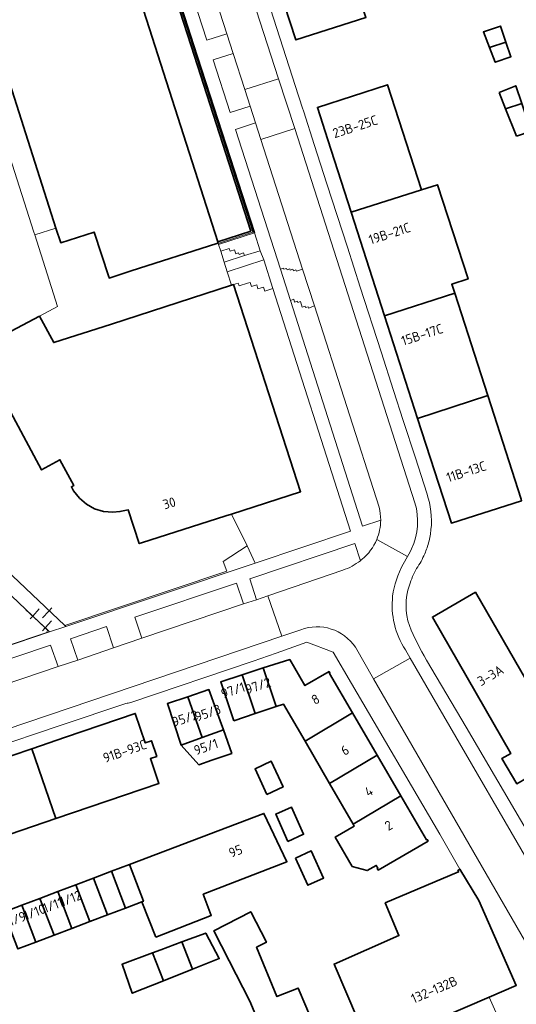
# Model space of a CAD drawing. Extents: x 150256 to 156914, y 461459 to 469481.
# Tile 324 of 656: x 155465 to 155535, y 463744 to 463882. Entities that reach past the tile are written whole.
import ezdxf
from ezdxf.enums import TextEntityAlignment as Align

# ---------------------------------------------------------------- set-up
doc = ezdxf.new("R2010")
doc.units = 0
doc.header["$LTSCALE"] = 0.75
for name, color, linetype, lineweight in [('B-RO-GK-BESCHOEIING-G', 251, 'GK-BESCHOEIING', 35), ('B-RO-GR-BEPLANTING_CULTUUR_HEESTERS-GV', 251, 'CONTINUOUS', 18), ('B-RO-IE-TERREINAFSCHEIDING_KUNSTMATIG_HEKWERK-G', 251, 'IE-TERREINAFSCHEIDING-KUNSTMATIG', 18), ('B-RO-IE-TERREINAFSCHEIDING_KUNSTMATIG_MUUR-GV', 251, 'CONTINUOUS', 18), ('B-RO-OG-BEBOUWING-GV', 6, 'CONTINUOUS', 35), ('B-RO-OG-BEBOUWING-T18', 1, 'CONTINUOUS', 18), ('B-RO-OG-TERREIN_CULTUURSCHEIDING-GV', 251, 'CONTINUOUS', 18), ('B-RO-OG-WATER_SLOOT-GV', 251, 'CONTINUOUS', 18), ('B-RO-VH-VERHARDING_ASFALT-GV', 251, 'CONTINUOUS', 18), ('B-RO-VH-VERHARDING_GRASBETONSTEEN-GV', 251, 'CONTINUOUS', 18), ('B-RO-VH-VERHARDING_TEGEL-GV', 251, 'CONTINUOUS', 18)]:
    doc.layers.add(name, color=color, linetype=linetype, lineweight=lineweight)
doc.styles.add('NLCS-ISO-M200-T18', font='NLCS-ISO.ttf', dxfattribs={"height": 360})
doc.linetypes.add('GK-BESCHOEIING', pattern='A,30,-5,[1,NLCS.SHX,S=1,R=0,X=0,Y=0],-5', length=40)
doc.linetypes.add('IE-TERREINAFSCHEIDING-KUNSTMATIG', pattern='A,4,[82,NLCS.SHX,S=0.75,R=90,X=0,Y=0],4,-2', length=10)

msp = doc.modelspace()

# ---------------------------------------------------------------- linework, layer by layer
at = {"layer": 'B-RO-GK-BESCHOEIING-G'}
for points in [[(155489.009, 463877.904), (155482.289, 463898.774)], [(155489.37, 463878.059), (155482.703, 463898.783)], [(155497.399, 463851.944), (155489.009, 463877.904)], [(155497.906, 463851.682), (155489.37, 463878.059)], [(155492.761, 463850.45), (155497.399, 463851.944)]]:
    msp.add_lwpolyline(points, dxfattribs=at)
at = {"layer": 'B-RO-GR-BEPLANTING_CULTUUR_HEESTERS-GV'}
msp.add_lwpolyline([(155451.059, 463831.161), (155451.117, 463831.191), (155459.07, 463835.409), (155467.759, 463840.016), (155470.3, 463841.385), (155467.086, 463851.432), (155466.976, 463851.775), (155460.199, 463872.917), (155450.765, 463877.79), (155450.608, 463877.742), (155445.687, 463876.235), (155452.392, 463869.65), (155454.576, 463867.519), (155457.432, 463864.716)], dxfattribs=at)
at = {"layer": 'B-RO-IE-TERREINAFSCHEIDING_KUNSTMATIG_HEKWERK-G'}
for points in [[(155492.838, 463850.208), (155497.679, 463851.79), (155489.768, 463876.276), (155482.513, 463898.785), (155471.279, 463933.687)], [(155470.063, 463852.371), (155467.086, 463851.432)], [(155492.838, 463850.208), (155492.816, 463850.277)], [(155492.882, 463850.066), (155492.838, 463850.208)], [(155493.18, 463849.11), (155492.882, 463850.066)], [(155493.656, 463847.58), (155493.18, 463849.11)], [(155494.069, 463846.251), (155493.656, 463847.58)], [(155494.665, 463844.34), (155494.069, 463846.251)], [(155496.881, 463807.809), (155494.675, 463812.268)], [(155471.322, 463796.634), (155494.018, 463804.24), (155493.53, 463805.624), (155496.881, 463807.809)], [(155465.822, 463798.843), (155468.861, 463796.013), (155468.77, 463795.652), (155445.664, 463787.886), (155445.308, 463787.975), (155444.457, 463790.604), (155444.33, 463790.643), (155438.443, 463788.725)], [(155466.814, 463797.962), (155467.73, 463798.954)], [(155469.046, 463798.627), (155468.188, 463797.718)], [(155469.486, 463799.093), (155469.046, 463798.627)], [(155466.439, 463797.556), (155466.814, 463797.962)], [(155468.555, 463796.312), (155469.458, 463797.286)], [(155468.169, 463795.895), (155468.555, 463796.312)]]:
    msp.add_lwpolyline(points, dxfattribs=at)
at = {"layer": 'B-RO-IE-TERREINAFSCHEIDING_KUNSTMATIG_MUUR-GV'}
msp.add_lwpolyline([(155471.046, 463933.664), (155472.165, 463930.174), (155472.427, 463929.361), (155482.289, 463898.774), (155489.009, 463877.904), (155497.399, 463851.944), (155492.761, 463850.45), (155492.816, 463850.277), (155492.838, 463850.208), (155492.882, 463850.066), (155497.906, 463851.682), (155489.37, 463878.059), (155482.703, 463898.783), (155472.811, 463929.473), (155471.422, 463933.782), (155471.313, 463933.748)], close=True, dxfattribs=at)
at = {"layer": 'B-RO-OG-BEBOUWING-GV'}
msp.add_lwpolyline([(155459.084, 463886.436), (155460.92, 463880.867), (155470.063, 463852.371), (155470.729, 463850.301), (155475.415, 463851.81), (155477.461, 463845.518), (155477.515, 463845.353), (155480.637, 463846.358), (155492.622, 463850.215), (155492.816, 463850.277), (155492.761, 463850.45), (155473.114, 463911.659)], dxfattribs=at)
for points in [[(155502.091, 463883.747), (155503.711, 463878.748), (155513.546, 463881.893), (155508.782, 463896.584), (155498.962, 463893.402), (155500.472, 463888.743)], [(155533.177, 463878.421), (155532.413, 463880.684), (155530.023, 463879.878), (155530.883, 463877.679)], [(155533.177, 463878.421), (155530.883, 463877.679), (155531.69, 463875.617), (155533.867, 463876.379)], [(155508.213, 463864.716), (155511.48, 463854.581), (155521.315, 463857.742), (155516.572, 463872.455), (155506.74, 463869.285)], [(155532.241, 463871.395), (155533.14, 463869.102), (155535.398, 463869.835), (155534.559, 463872.33)], [(155534.65, 463865.254), (155536.71, 463865.935), (155535.398, 463869.835), (155533.14, 463869.102)], [(155516.168, 463840.039), (155525.993, 463843.225), (155525.584, 463844.494), (155527.867, 463845.23), (155523.557, 463858.445), (155521.315, 463857.742), (155511.48, 463854.581)], [(155467.759, 463840.016), (155459.07, 463835.409), (155462.602, 463828.627), (155468.057, 463818.457), (155470.631, 463819.882), (155472.554, 463816.261), (155472.238, 463816.093), (155472.521, 463815.527), (155473.352, 463814.511), (155474.34, 463813.632), (155475.483, 463813.015), (155476.747, 463812.613), (155478.053, 463812.507), (155479.045, 463812.605), (155480.215, 463812.853), (155481.739, 463808.112), (155482.041, 463808.209), (155493.889, 463812.016), (155494.675, 463812.268), (155504.379, 463815.386), (155494.983, 463844.443), (155494.665, 463844.34), (155477.856, 463838.905), (155469.755, 463836.318)], [(155525.993, 463843.225), (155516.168, 463840.039), (155520.797, 463825.677), (155530.62, 463828.872)], [(155535.3, 463814.355), (155530.62, 463828.872), (155520.797, 463825.677), (155525.53, 463810.995), (155535.374, 463814.124)], [(155539.067, 463776.947), (155537.195, 463780.331), (155540.04, 463781.971), (155539.831, 463782.333), (155528.9, 463801.296), (155522.865, 463797.818), (155533.882, 463778.708), (155532.593, 463777.965), (155534.69, 463774.437)], [(155500.939, 463785.273), (155501.979, 463785.622), (155505.002, 463780.41), (155511.653, 463784.37), (155508.414, 463789.913), (155508.501, 463789.963), (155508.372, 463790.184), (155504.979, 463788.201), (155502.858, 463791.858), (155499.116, 463790.709)], [(155496.164, 463789.719), (155498.022, 463784.295), (155500.939, 463785.273), (155499.116, 463790.709), (155498.168, 463790.391)], [(155494.994, 463783.28), (155498.022, 463784.295), (155496.164, 463789.719), (155493.171, 463788.716)], [(155488.546, 463786.644), (155490.579, 463780.933), (155493.544, 463781.988), (155493.088, 463783.269), (155491.526, 463787.656)], [(155487.614, 463779.877), (155490.579, 463780.933), (155488.546, 463786.644), (155485.699, 463785.677)], [(155471.383, 463780.958), (155466.683, 463779.354), (155470.027, 463769.559), (155484.507, 463774.502), (155483.323, 463777.969), (155484.205, 463778.27), (155483.453, 463780.472), (155482.59, 463780.177), (155481.181, 463784.303)], [(155505.002, 463780.41), (155508.451, 463774.463), (155515.12, 463778.439), (155511.653, 463784.37)], [(155487.614, 463779.877), (155490.093, 463777.111), (155491.926, 463777.742), (155494.714, 463778.701), (155493.544, 463781.988), (155490.579, 463780.933)], [(155457.019, 463776.055), (155452.203, 463774.411), (155455.548, 463764.616), (155470.027, 463769.559), (155466.683, 463779.354), (155461.123, 463777.456)], [(155508.451, 463774.463), (155511.755, 463768.766), (155518.442, 463772.753), (155515.12, 463778.439)], [(155499.652, 463772.957), (155501.927, 463774.011), (155500.268, 463777.592), (155497.993, 463776.538)], [(155518.442, 463772.753), (155511.755, 463768.766), (155511.896, 463768.522), (155509.233, 463766.977), (155511.629, 463762.847), (155513.733, 463762.263), (155514.996, 463762.996), (155515.22, 463762.611), (155515.133, 463762.56), (155515.261, 463762.34), (155522.268, 463766.404), (155522.139, 463766.624), (155522.053, 463766.573)], [(155502.602, 463766.372), (155504.803, 463767.364), (155503.083, 463771.178), (155500.882, 463770.185)], [(155484.082, 463752.921), (155491.856, 463755.954), (155490.727, 463758.961), (155502.457, 463763.502), (155499.237, 463770.294), (155480.379, 463763.138), (155482.34, 463757.97), (155482.103, 463757.881)], [(155503.675, 463764.033), (155505.394, 463760.22), (155507.596, 463761.213), (155505.875, 463765.026)], [(155477.864, 463762.183), (155479.825, 463757.017), (155482.103, 463757.881), (155482.34, 463757.97), (155480.379, 463763.138)], [(155530.839, 463744.542), (155534.625, 463746.174), (155529.365, 463758.066), (155526.72, 463762.459), (155526.42, 463762.278), (155526.534, 463762.09), (155516.256, 463757.743), (155518.16, 463753.148), (155509.066, 463749.156), (155514.122, 463737.335), (155523.769, 463741.494)], [(155477.31, 463756.063), (155475.35, 463761.229), (155472.835, 463760.275), (155474.795, 463755.108)], [(155479.825, 463757.017), (155477.864, 463762.183), (155475.35, 463761.229), (155477.31, 463756.063)], [(155472.28, 463754.154), (155474.795, 463755.108), (155472.835, 463760.275), (155470.32, 463759.321)], [(155467.25, 463752.246), (155469.828, 463753.224), (155467.806, 463758.367), (155465.29, 463757.412)], [(155470.32, 463759.321), (155467.806, 463758.367), (155469.828, 463753.224), (155472.28, 463754.154)], [(155462.775, 463756.457), (155464.735, 463751.292), (155467.25, 463752.246), (155465.29, 463757.412)], [(155502.368, 463731.798), (155508.791, 463734.492), (155508.597, 463734.954), (155505.117, 463743.248), (155504.051, 463745.79), (155501.063, 463744.613), (155498.215, 463751.52), (155499.592, 463752.229), (155497.393, 463756.498), (155492.191, 463753.819), (155494.368, 463749.593), (155497.257, 463743.98)], [(155487.738, 463752.262), (155489.217, 463748.43), (155492.973, 463749.92), (155491.081, 463753.505)], [(155489.217, 463748.43), (155487.738, 463752.262), (155484.783, 463751.164), (155483.622, 463750.732), (155485.14, 463746.813)], [(155483.622, 463750.732), (155479.332, 463749.137), (155480.759, 463745.075), (155485.14, 463746.813)]]:
    msp.add_lwpolyline(points, close=True, dxfattribs=at)
at = {"layer": 'B-RO-OG-TERREIN_CULTUURSCHEIDING-GV'}
for points in [[(155472.84, 463945.125), (155472.335, 463946.687), (155469.459, 463945.761), (155491.22, 463878.697), (155494.01, 463879.624)], [(155494.902, 463876.865), (155492.111, 463875.978), (155494.494, 463868.553), (155497.288, 463869.461), (155496.541, 463871.792)], [(155498.039, 463867.117), (155495.249, 463866.197), (155501.565, 463846.585), (155501.993, 463846.736), (155502.038, 463846.584), (155502.424, 463846.714), (155502.496, 463846.527), (155502.856, 463846.653), (155502.928, 463846.447), (155503.302, 463846.584), (155503.371, 463846.369), (155503.732, 463846.518), (155503.819, 463846.304), (155504.655, 463846.609), (155498.803, 463864.797)], [(155492.882, 463850.066), (155493.18, 463849.11), (155494.38, 463849.483), (155494.485, 463849.131), (155495.123, 463849.333), (155495.311, 463848.767), (155495.671, 463848.887), (155495.744, 463848.669), (155496.371, 463848.874), (155496.489, 463848.502), (155498.711, 463849.196), (155497.906, 463851.682)], [(155494.983, 463844.443), (155504.379, 463815.386), (155494.675, 463812.268), (155496.881, 463807.809), (155497.994, 463805.37), (155511.355, 463809.858), (155500.481, 463843.879), (155499.354, 463843.5), (155499.162, 463844.059), (155498.389, 463843.828), (155498.228, 463844.418), (155497.471, 463844.17), (155497.284, 463844.74), (155496.923, 463844.622), (155495.762, 463844.242), (155495.621, 463844.632)], [(155482.118, 463794.854), (155496.386, 463799.671), (155495.406, 463802.589), (155481.125, 463797.793)], [(155473.115, 463791.798), (155478.158, 463793.505), (155477.145, 463796.479), (155472.09, 463794.766)], [(155437.262, 463779.68), (155470.36, 463790.877), (155469.322, 463793.892), (155435.347, 463782.456), (155436.397, 463779.398)]]:
    msp.add_lwpolyline(points, close=True, dxfattribs=at)
for points in [[(155506.322, 463841.444), (155505.491, 463841.157), (155505.432, 463841.337), (155505.055, 463841.211), (155505, 463841.4), (155504.616, 463841.288), (155504.369, 463842.048), (155503.988, 463841.928), (155503.922, 463842.121), (155503.543, 463841.996), (155503.422, 463842.377), (155502.959, 463842.223), (155513.05, 463810.546), (155515.611, 463811.422)], [(155515.393, 463813.226), (155506.322, 463841.444)], [(155452.034, 463808.923), (155428.562, 463802.059), (155425.473, 463810.886), (155421.295, 463822.845), (155419.255, 463822.155), (155422.936, 463811.263), (155421.627, 463810.82), (155422.257, 463809.019), (155423.43, 463809.443), (155426.063, 463801.785), (155424.849, 463801.501), (155425.622, 463799.295), (155426.934, 463799.729), (155431.374, 463786.43), (155438.443, 463788.725), (155438.467, 463788.639), (155444.376, 463790.605), (155445.325, 463787.671), (155469.171, 463795.728), (155468.555, 463796.312), (155466.814, 463797.962), (155455.793, 463808.405)], [(155512.763, 463805.723), (155511.976, 463808.147), (155497.25, 463803.191), (155498.186, 463800.257), (155499.771, 463800.816)], [(155499.771, 463800.816), (155510.3, 463804.396)]]:
    msp.add_lwpolyline(points, dxfattribs=at)
for points in [[(155515.611, 463811.422, 0.0632077), (155515.393, 463813.226)], [(155510.3, 463804.396, 0.0897163), (155512.763, 463805.723)]]:
    msp.add_lwpolyline(points, format="xyb", dxfattribs=at)
at = {"layer": 'B-RO-OG-WATER_SLOOT-GV'}
msp.add_lwpolyline([(155492.761, 463850.45), (155497.399, 463851.944), (155489.009, 463877.904), (155482.289, 463898.774), (155472.427, 463929.361), (155472.165, 463930.174), (155458.682, 463925.504), (155459.119, 463924.087), (155463.858, 463908.703), (155473.114, 463911.659)], close=True, dxfattribs=at)
at = {"layer": 'B-RO-VH-VERHARDING_ASFALT-GV'}
for points in [[(155496.541, 463871.792), (155501.284, 463873.295), (155477.571, 463946.588), (155472.84, 463945.125), (155494.01, 463879.624), (155494.902, 463876.865)], [(155501.284, 463873.295), (155496.541, 463871.792), (155497.288, 463869.461), (155498.039, 463867.117), (155498.803, 463864.797), (155503.55, 463866.328)], [(155482.118, 463794.854), (155478.158, 463793.505), (155473.115, 463791.798), (155470.36, 463790.877), (155437.262, 463779.68), (155439.123, 463773.983), (155501.752, 463795.143), (155499.771, 463800.816), (155498.186, 463800.257), (155496.386, 463799.671)], [(155541.651, 463754.277), (155519.736, 463792.053), (155514.618, 463789.179), (155536.471, 463751.299)]]:
    msp.add_lwpolyline(points, close=True, dxfattribs=at)
for points in [[(155520.419, 463813.852), (155503.55, 463866.328), (155498.803, 463864.797), (155504.655, 463846.609), (155506.322, 463841.444), (155515.393, 463813.226)], [(155455.793, 463808.405), (155466.814, 463797.962), (155468.555, 463796.312), (155469.171, 463795.728), (155471.463, 463796.501), (155471.322, 463796.634), (155456.565, 463810.549), (155455.471, 463811.642), (155454.992, 463812.597), (155454.582, 463814.372), (155451.117, 463831.191), (155451.059, 463831.161)], [(155519.358, 463806.325), (155515.049, 463808.68)], [(155515.049, 463808.68), (155519.358, 463806.325), (155519.724, 463806.98), (155519.943, 463807.372)], [(155518.747, 463805.232), (155519.358, 463806.325)], [(155510.3, 463804.396), (155499.771, 463800.816), (155501.752, 463795.143), (155504.405, 463796.048)], [(155512.063, 463793.592), (155514.618, 463789.179), (155519.736, 463792.053), (155519.074, 463793.228)]]:
    msp.add_lwpolyline(points, dxfattribs=at)
for points in [[(155519.943, 463807.372, 0.1796352), (155520.419, 463813.852)], [(155515.393, 463813.226, -0.0632077), (155515.611, 463811.422)], [(155515.611, 463811.422, -0.0983722), (155515.049, 463808.68)], [(155515.049, 463808.68, -0.1201408), (155513.017, 463805.934)], [(155512.763, 463805.723, -0.0897163), (155510.3, 463804.396)], [(155513.017, 463805.934, -0.0108587), (155512.763, 463805.723)], [(155517.289, 463800.754, -0.087028), (155518.747, 463805.232)], [(155519.074, 463793.228, -0.1723473), (155517.289, 463800.754)], [(155504.405, 463796.048, -0.3460478), (155512.063, 463793.592)]]:
    msp.add_lwpolyline(points, format="xyb", dxfattribs=at)
at = {"layer": 'B-RO-VH-VERHARDING_GRASBETONSTEEN-GV'}
for points in [[(155493.656, 463847.58), (155496.489, 463848.502), (155496.371, 463848.874), (155495.744, 463848.669), (155495.671, 463848.887), (155495.311, 463848.767), (155495.123, 463849.333), (155494.485, 463849.131), (155494.38, 463849.483), (155493.18, 463849.11)], [(155500.481, 463843.879), (155499.199, 463847.904), (155494.069, 463846.251), (155494.665, 463844.34), (155494.983, 463844.443), (155495.621, 463844.632), (155495.762, 463844.242), (155496.923, 463844.622), (155497.284, 463844.74), (155497.471, 463844.17), (155498.228, 463844.418), (155498.389, 463843.828), (155499.162, 463844.059), (155499.354, 463843.5)], [(155501.565, 463846.585), (155502.959, 463842.223), (155503.422, 463842.377), (155503.543, 463841.996), (155503.922, 463842.121), (155503.988, 463841.928), (155504.369, 463842.048), (155504.616, 463841.288), (155505, 463841.4), (155505.055, 463841.211), (155505.432, 463841.337), (155505.491, 463841.157), (155506.322, 463841.444), (155504.655, 463846.609), (155503.819, 463846.304), (155503.732, 463846.518), (155503.371, 463846.369), (155503.302, 463846.584), (155502.928, 463846.447), (155502.856, 463846.653), (155502.496, 463846.527), (155502.424, 463846.714), (155502.038, 463846.584), (155501.993, 463846.736)]]:
    msp.add_lwpolyline(points, close=True, dxfattribs=at)
at = {"layer": 'B-RO-VH-VERHARDING_TEGEL-GV'}
for points in [[(155515.611, 463811.422), (155513.05, 463810.546), (155502.959, 463842.223), (155501.565, 463846.585), (155495.249, 463866.197), (155498.039, 463867.117), (155497.288, 463869.461), (155494.494, 463868.553), (155492.111, 463875.978), (155494.902, 463876.865), (155494.01, 463879.624), (155491.22, 463878.697), (155469.459, 463945.761), (155472.335, 463946.687), (155471.492, 463949.291)], [(155477.135, 463947.987), (155477.571, 463946.588), (155501.284, 463873.295), (155503.55, 463866.328), (155520.419, 463813.852)], [(155482.703, 463898.783), (155489.37, 463878.059), (155497.906, 463851.682), (155498.711, 463849.196), (155499.199, 463847.904), (155500.481, 463843.879), (155511.355, 463809.858), (155497.994, 463805.37), (155471.463, 463796.501), (155469.171, 463795.728), (155445.325, 463787.671)], [(155522.282, 463814.51), (155522.065, 463815.184), (155520.474, 463820.125), (155518.775, 463825.405), (155517.422, 463829.598), (155515.67, 463835.032), (155512.755, 463844.07), (155510.95, 463849.667), (155508.073, 463858.586), (155506.296, 463864.098), (155504.822, 463868.667), (155504.608, 463869.331), (155504.237, 463870.471), (155504.099, 463870.894), (155500.144, 463883.116)], [(155436.136, 463779.313), (155436.397, 463779.398), (155435.347, 463782.456), (155469.322, 463793.892), (155470.36, 463790.877), (155473.115, 463791.798), (155472.09, 463794.766), (155477.145, 463796.479), (155478.158, 463793.505), (155482.118, 463794.854), (155481.125, 463797.793), (155495.406, 463802.589), (155496.386, 463799.671), (155498.186, 463800.257), (155497.25, 463803.191), (155511.976, 463808.147), (155512.763, 463805.723)], [(155519.943, 463807.372), (155519.724, 463806.98), (155519.358, 463806.325), (155518.747, 463805.232)], [(155504.405, 463796.048), (155501.752, 463795.143), (155439.123, 463773.983), (155437.895, 463773.575)], [(155480.548, 463785.834), (155497.74, 463791.658), (155500.942, 463792.742), (155505.267, 463794.304), (155508.927, 463792.92), (155511.502, 463788.527), (155523.896, 463767.394), (155526.72, 463762.459), (155529.365, 463758.066), (155534.625, 463746.174)], [(155540.311, 463744.873), (155538.301, 463748.383), (155536.471, 463751.299), (155514.618, 463789.179), (155512.063, 463793.592)], [(155519.074, 463793.228), (155519.736, 463792.053), (155541.651, 463754.277), (155542.676, 463752.798)], [(155546.373, 463750.283), (155546.827, 463750.859), (155548.336, 463752.778), (155549.805, 463754.645), (155543.793, 463754.552), (155536.021, 463768.014), (155527.592, 463782.375), (155522.029, 463791.771)], [(155446.756, 463737.196), (155444.62, 463743.661), (155442.773, 463748.867), (155442.669, 463748.828), (155436.147, 463767.927), (155436.647, 463769.999), (155438.417, 463771.696), (155441.637, 463772.862), (155442.103, 463773.019), (155446.284, 463774.42), (155456.455, 463777.83), (155460.515, 463779.191), (155470.808, 463782.642), (155479.883, 463785.684)], [(155534.625, 463746.174), (155530.839, 463744.542), (155532.137, 463741.591)]]:
    msp.add_lwpolyline(points, dxfattribs=at)
for points in [[(155520.419, 463813.852, -0.1796352), (155519.943, 463807.372)], [(155522.585, 463809.459, 0.1090867), (155522.282, 463814.51)], [(155515.049, 463808.68, 0.0983722), (155515.611, 463811.422)], [(155522.113, 463807.542, 0.0426311), (155522.585, 463809.459)], [(155513.017, 463805.934, 0.1201408), (155515.049, 463808.68)], [(155520.654, 463804.632, 0.0503946), (155521.79, 463806.693)], [(155521.79, 463806.693, 0.0194491), (155522.113, 463807.542)], [(155512.763, 463805.723, 0.0108587), (155513.017, 463805.934)], [(155518.747, 463805.232, 0.087028), (155517.289, 463800.754)], [(155519.636, 463802.29, -0.0469975), (155520.654, 463804.632)], [(155519.63, 463796.615, -0.1656388), (155519.636, 463802.29)], [(155517.289, 463800.754, 0.1723473), (155519.074, 463793.228)], [(155512.063, 463793.592, 0.3460478), (155504.405, 463796.048)], [(155522.029, 463791.771, -0.0271359), (155519.63, 463796.615)], [(155479.883, 463785.684, -0.0302329), (155480.548, 463785.834)]]:
    msp.add_lwpolyline(points, format="xyb", dxfattribs=at)
msp.add_lwpolyline([(155471.463, 463796.501), (155497.994, 463805.37), (155496.881, 463807.809), (155493.53, 463805.624), (155494.018, 463804.24), (155471.322, 463796.634)], close=True, dxfattribs=at)

# ---------------------------------------------------------------- texts
at = {"layer": 'B-RO-OG-BEBOUWING-T18', "style": 'NLCS-ISO-M200-T18'}
for s, rotation, p in [('23B-25C', 17.9, (155512.027, 463866.595)), ('19B-21C', 17.9, (155516.857, 463851.607)), ('15B-17C', 17.9, (155521.427, 463837.424)), ('11B-13C', 17.9, (155527.617, 463818.214)), ('30', 16.8, (155485.951, 463813.796)), ('3-3A', 30, (155531.004, 463789.637)), ('97/1', 18.5, (155494.89, 463787.55)), ('97/2', 18.5, (155498.42, 463788.19)), ('8', 30.1, (155506.463, 463786.288)), ('95/2', 18.3, (155488.148, 463783.613)), ('95/3', 19.6, (155491.364, 463784.385)), ('91B-93C', 18.9, (155479.719, 463779.03)), ('95/1', 19, (155491.102, 463779.625)), ('6', 30.1, (155510.604, 463779.148)), ('4', 30.1, (155513.947, 463773.383)), ('2', 30.1, (155516.721, 463768.601)), ('95', 21.2, (155495.263, 463765.006)), ('1/12', 20.8, (155472.119, 463758.371)), ('1/11', 20.8, (155469.635, 463757.429)), ('1/10', 20.8, (155467.053, 463756.45)), ('1/9', 20.8, (155464.622, 463755.527)), ('132-132B', 23.3, (155523.113, 463745.567))]:
    msp.add_text(s, height=1.35, rotation=rotation, dxfattribs=at).set_placement(p, align=Align.MIDDLE)

doc.saveas('drawing.dxf')
